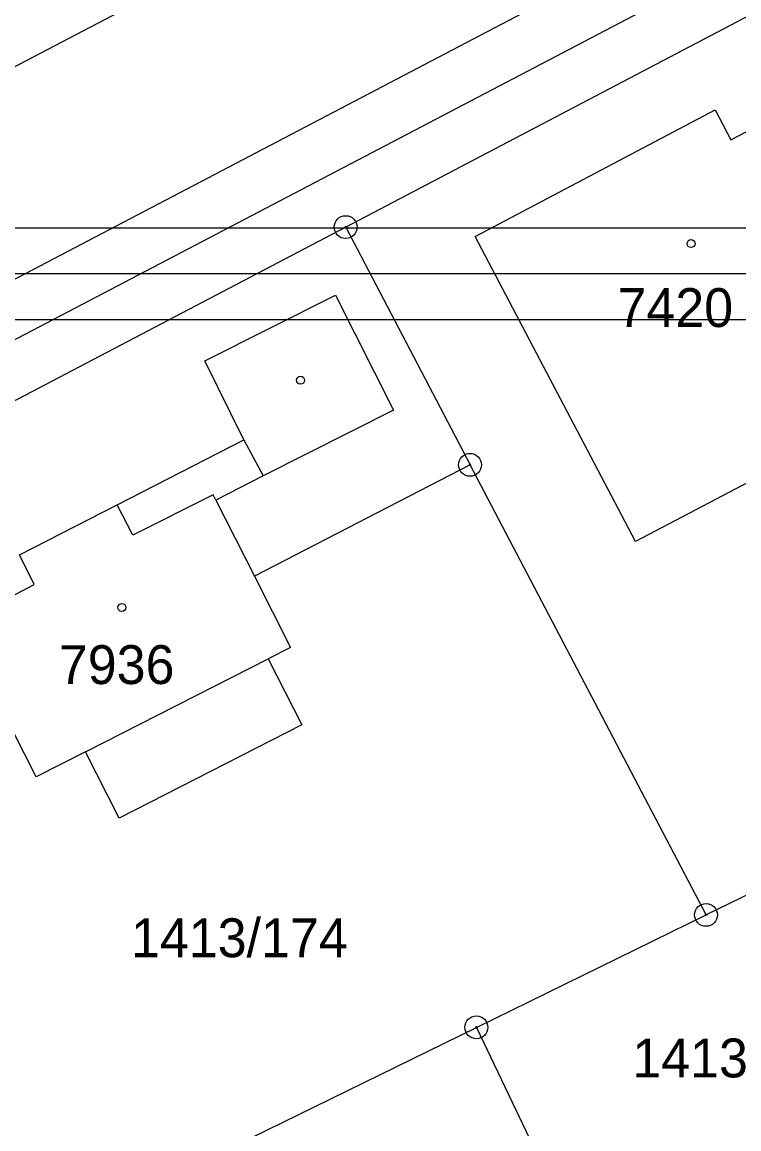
# Model space of a CAD drawing. Extents: x -771260 to -770828, y -1053564 to -1052811.
# Drawn here: x -770936.19 to -770904.82, y -1053157.87 to -1053109.45 of the extents above; entities that cross this region are included whole.
import ezdxf

# ---------------------------------------------------------------- set-up
doc = ezdxf.new("R2010")
doc.units = 0
for name, color, linetype in [('18_8_2023_ram_gs', 7, 'Continuous'), ('18_8_2023_vypln_ramu', 7, 'Continuous'), ('DKM_Hranice parcel', 7, 'Continuous'), ('DKM_Parcelní čísla', 7, 'Continuous'), ('DKM_Vnitřní kresba', 7, 'Continuous'), ('DKM_Značky bodu BP', 7, 'Continuous'), ('DKM_Značky budov', 7, 'Continuous')]:
    doc.layers.add(name, color=color, linetype=linetype)

msp = doc.modelspace()

# ---------------------------------------------------------------- linework, layer by layer
at = {"layer": '18_8_2023_ram_gs'}
for points in [[(-770830.522, -1053118.46), (-771040.522, -1053118.46), (-771040.522, -1053415.46), (-770830.522, -1053415.46)], [(-770832.522, -1053120.46), (-771038.522, -1053120.46), (-771038.522, -1053413.46), (-770832.522, -1053413.46)]]:
    msp.add_lwpolyline(points, close=True, dxfattribs=at)
at = {"layer": '18_8_2023_vypln_ramu'}
msp.add_lwpolyline([(-771040.522, -1053415.46), (-771036.522, -1053411.46), (-771036.522, -1053122.46), (-770834.522, -1053122.46), (-770830.522, -1053118.46), (-771040.522, -1053118.46)], close=True, dxfattribs=at)
at = {"layer": 'DKM_Hranice parcel'}
for p, q in [((-770835.31, -1053058.4), (-770954.27, -1053120.7)), ((-770898.25, -1053105.95), (-770922.03, -1053118.42)), ((-770922.03, -1053118.42), (-770950.6, -1053133.39)), ((-770922.03, -1053118.42), (-770916.59, -1053128.82)), ((-770916.59, -1053128.82), (-770926.02, -1053133.69)), ((-770906.26, -1053148.51), (-770916.59, -1053128.82)), ((-770896.99, -1053143.98), (-770906.26, -1053148.51)), ((-770916.31, -1053153.43), (-770906.26, -1053148.51)), ((-770936.97, -1053163.54), (-770916.31, -1053153.43)), ((-770916.31, -1053153.43), (-770911.03, -1053164.49))]:
    msp.add_line(p, q, dxfattribs=at)
for points in [[(-770954.21, -1053127.5), (-770949.39, -1053124.91), (-770948.35, -1053126.88), (-770834.522, -1053067.272)], [(-770952.8, -1053131.85), (-770951.85, -1053131.35), (-770834.522, -1053069.944)], [(-770905.17, -1053114.6), (-770899.75, -1053111.77), (-770895.26, -1053120.3), (-770900.66, -1053123.13), (-770898.82, -1053126.65), (-770909.34, -1053132.18), (-770916.36, -1053118.83), (-770905.86, -1053113.29), (-770905.17, -1053114.6)], [(-770937.13, -1053139.42), (-770938.97, -1053135.79), (-770935.67, -1053134.06), (-770936.31, -1053132.75), (-770932.03, -1053130.57), (-770926.49, -1053127.73), (-770928.19, -1053124.27), (-770922.47, -1053121.39), (-770919.94, -1053126.43), (-770925.65, -1053129.3), (-770927.71, -1053130.36), (-770926.02, -1053133.69)], [(-770926.02, -1053133.69), (-770924.44, -1053136.81), (-770925.42, -1053137.31), (-770923.95, -1053140.19), (-770931.94, -1053144.28), (-770933.42, -1053141.37), (-770935.58, -1053142.47), (-770937.13, -1053139.42)]]:
    msp.add_lwpolyline(points, dxfattribs=at)
at = {"layer": 'DKM_Vnitřní kresba'}
for p, q in [((-770926.49, -1053127.73), (-770925.65, -1053129.3)), ((-770931.34, -1053131.9), (-770932.03, -1053130.57)), ((-770927.83, -1053130.13), (-770931.34, -1053131.9)), ((-770927.71, -1053130.36), (-770927.83, -1053130.13)), ((-770933.42, -1053141.37), (-770925.42, -1053137.31))]:
    msp.add_line(p, q, dxfattribs=at)
at = {"layer": 'DKM_Značky bodu BP'}
for centre, radius in [((-770922.03, -1053118.42), 0.5), ((-770922.03, -1053118.42), 0.0303), ((-770916.59, -1053128.82), 0.5), ((-770916.59, -1053128.82), 0.0303), ((-770906.26, -1053148.51), 0.5), ((-770906.26, -1053148.51), 0.0303), ((-770916.31, -1053153.43), 0.5), ((-770916.31, -1053153.43), 0.0303)]:
    msp.add_circle(centre, radius, dxfattribs=at)
at = {"layer": 'DKM_Značky budov'}
for centre in [(-770906.917, -1053119.139), (-770924.007, -1053125.119), (-770931.827, -1053135.059)]:
    msp.add_circle(centre, 0.175, dxfattribs=at)

# ---------------------------------------------------------------- texts
at = {"layer": 'DKM_Parcelní čísla'}
for s, p in [('7420', (-770910.134, -1053122.79)), ('7936', (-770934.584, -1053138.41)), ('1413/174', (-770931.425, -1053150.36)), ('1413/182', (-770909.485, -1053155.62))]:
    msp.add_text(s, height=1.7, dxfattribs=at).set_placement(p)

doc.saveas('drawing.dxf')
